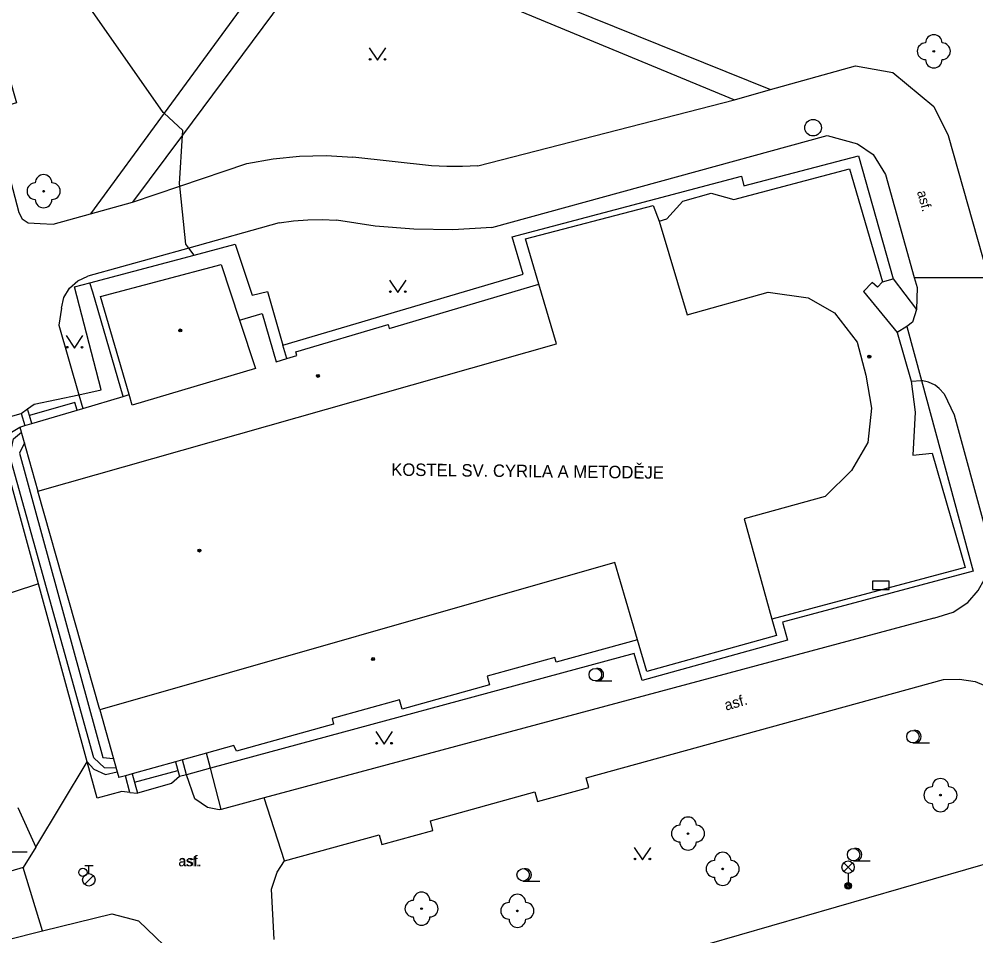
# Model space of a CAD drawing. Extents: x -596229 to -595156, y -1161237 to -1159376.
# Drawn here: x -595355.2 to -595297.5, y -1160695.3 to -1160640 of the extents above; entities that cross this region are included whole.
import ezdxf

# ---------------------------------------------------------------- set-up
doc = ezdxf.new("R2010")
doc.units = 0
for name, color, linetype in [('Level 22', 7, 'Continuous'), ('Level 24', 7, 'Continuous'), ('Level 27', 7, 'Continuous'), ('Level 28', 7, 'Continuous'), ('Level 33', 7, 'Continuous'), ('Level 36', 7, 'Continuous'), ('Level 39', 7, 'Continuous'), ('Specificka linie pasportu komunikaci', 7, 'Continuous'), ('TM - budovy zdene_ betonove - VP', 7, 'Continuous'), ('TM - chodniky - VP', 7, 'Continuous'), ('TM - komunikace - VP', 7, 'Continuous'), ('TM - popis objektu', 7, 'Continuous'), ('TM - popis povrchu', 7, 'Continuous'), ('TM - rozhrani mezi zpev. plochami mezi sebou - VP', 7, 'Continuous'), ('TM - rozhrani ploch obecne - VP', 7, 'Continuous'), ('TM - schody - VP', 7, 'Continuous')]:
    doc.layers.add(name, color=color, linetype=linetype)

msp = doc.modelspace()

# ---------------------------------------------------------------- linework, layer by layer
at = {"layer": 'Level 22'}
for centre in [(-595300.07, -1160641.96), (-595353.75, -1160650.4), (-595299.67, -1160686.83), (-595314.89, -1160689.15), (-595312.8, -1160691.28), (-595330.96, -1160693.68), (-595325.18, -1160693.81)]:
    msp.add_circle(centre, 0.05, dxfattribs=at)
for centre, start, end in [((-595300.07, -1160641.46), 0, 180), ((-595300.57, -1160641.96), 90, 270), ((-595299.57, -1160641.96), 270, 90), ((-595300.07, -1160642.46), 180, 0), ((-595353.75, -1160649.9), 0, 180), ((-595354.25, -1160650.4), 90, 270), ((-595353.25, -1160650.4), 270, 90), ((-595353.75, -1160650.9), 180, 0), ((-595299.67, -1160686.33), 0, 180), ((-595300.17, -1160686.83), 90, 270), ((-595299.17, -1160686.83), 270, 90), ((-595299.67, -1160687.33), 180, 0), ((-595314.89, -1160688.65), 0, 180), ((-595315.39, -1160689.15), 90, 270), ((-595314.39, -1160689.15), 270, 90), ((-595314.89, -1160689.65), 180, 0), ((-595312.8, -1160690.78), 0, 180), ((-595313.3, -1160691.28), 90, 270), ((-595312.3, -1160691.28), 270, 90), ((-595312.8, -1160691.78), 180, 0), ((-595330.96, -1160693.18), 0, 180), ((-595331.46, -1160693.68), 90, 270), ((-595330.46, -1160693.68), 270, 90), ((-595325.68, -1160693.81), 90, 270), ((-595325.18, -1160693.31), 0, 180), ((-595324.68, -1160693.81), 270, 90), ((-595330.96, -1160694.18), 180, 0), ((-595325.18, -1160694.31), 180, 0)]:
    msp.add_arc(centre, 0.5, start, end, dxfattribs=at)
at = {"layer": 'Level 24'}
msp.add_lwpolyline([(-595303.768, -1160674.429), (-595302.768, -1160674.429), (-595302.768, -1160673.929), (-595303.768, -1160673.929)], close=True, dxfattribs=at)
at = {"layer": 'Level 27'}
msp.add_circle((-595307.35, -1160646.57), 0.5, dxfattribs=at)
at = {"layer": 'Level 28'}
for p, q in [((-595351.27, -1160691.065), (-595350.77, -1160691.065)), ((-595351.02, -1160691.565), (-595351.02, -1160691.065)), ((-595351.278, -1160692.212), (-595350.748, -1160691.682))]:
    msp.add_line(p, q, dxfattribs=at)
for centre, radius in [((-595351.38, -1160691.49), 0.25), ((-595351.02, -1160691.94), 0.375)]:
    msp.add_circle(centre, radius, dxfattribs=at)
at = {"layer": 'Level 33'}
for p, q in [((-595305.505, -1160691.44), (-595304.975, -1160690.91)), ((-595305.505, -1160690.91), (-595304.975, -1160691.44)), ((-595305.24, -1160691.55), (-595305.24, -1160692.3))]:
    msp.add_line(p, q, dxfattribs=at)
for centre, radius in [((-595305.24, -1160691.175), 0.375), ((-595305.24, -1160692.3), 0.2), ((-595305.24, -1160692.3), 0.145), ((-595305.24, -1160692.3), 0.0876)]:
    msp.add_circle(centre, radius, dxfattribs=at)
at = {"layer": 'Level 36'}
for p, q in [((-595320.48, -1160679.935), (-595319.48, -1160679.935)), ((-595301.33, -1160683.675), (-595300.33, -1160683.675)), ((-595355.75, -1160690.245), (-595354.75, -1160690.245)), ((-595304.91, -1160690.795), (-595303.91, -1160690.795)), ((-595324.83, -1160692.015), (-595323.83, -1160692.015))]:
    msp.add_line(p, q, dxfattribs=at)
for points in [[(-595334.11, -1160641.75), (-595333.61, -1160642.5), (-595333.11, -1160641.75)], [(-595332.89, -1160655.76), (-595332.39, -1160656.51), (-595331.89, -1160655.76)], [(-595352.38, -1160659.11), (-595351.88, -1160659.86), (-595351.38, -1160659.11)], [(-595333.72, -1160683), (-595333.22, -1160683.75), (-595332.72, -1160683)], [(-595318.14, -1160689.98), (-595317.64, -1160690.73), (-595317.14, -1160689.98)]]:
    msp.add_lwpolyline(points, dxfattribs=at)
for centre, radius in [((-595334.06, -1160642.45), 0.05), ((-595333.161, -1160642.45), 0.05), ((-595332.84, -1160656.46), 0.05), ((-595331.941, -1160656.46), 0.05), ((-595352.33, -1160659.81), 0.05), ((-595351.431, -1160659.81), 0.05), ((-595320.48, -1160679.56), 0.375), ((-595301.33, -1160683.3), 0.375), ((-595333.67, -1160683.7), 0.05), ((-595332.771, -1160683.7), 0.05), ((-595304.91, -1160690.42), 0.375), ((-595318.09, -1160690.68), 0.05), ((-595317.191, -1160690.68), 0.05), ((-595324.83, -1160691.64), 0.375)]:
    msp.add_circle(centre, radius, dxfattribs=at)
for centre in [(-595320.355, -1160679.56), (-595301.205, -1160683.3), (-595304.785, -1160690.42), (-595324.705, -1160691.64)]:
    msp.add_arc(centre, 0.375, 260.40593, 99.59407, dxfattribs=at)
at = {"layer": 'Level 39'}
for centre, radius in [((-595345.51, -1160658.8), 0.09), ((-595345.51, -1160658.8), 0.0398), ((-595303.96, -1160660.38), 0.09), ((-595303.96, -1160660.38), 0.0398), ((-595337.21, -1160661.54), 0.09), ((-595337.21, -1160661.54), 0.0398), ((-595344.35, -1160672.08), 0.09), ((-595344.35, -1160672.08), 0.0398), ((-595333.88, -1160678.62), 0.09), ((-595333.88, -1160678.62), 0.0398)]:
    msp.add_circle(centre, radius, dxfattribs=at)
at = {"layer": 'Specificka linie pasportu komunikaci'}
for points in [[(-595346.48, -1160645.69), (-595346.53, -1160645.65), (-595354.75, -1160633.9)], [(-595345.35, -1160646.73), (-595346.48, -1160645.69)], [(-595345.55, -1160649.95), (-595345.37, -1160647.01)], [(-595345.37, -1160647.01), (-595345.35, -1160646.73)], [(-595345.54, -1160650.1), (-595345.55, -1160649.95)], [(-595345.17, -1160653.59), (-595345.52, -1160650.27), (-595345.54, -1160650.1)], [(-595344.99, -1160653.83), (-595345.17, -1160653.59)], [(-595344.68, -1160654.25), (-595344.99, -1160653.83)], [(-595303.17, -1160655.87), (-595302.52, -1160655.68)], [(-595301.25, -1160655.61), (-595296.74, -1160655.61)], [(-595339.08, -1160660.499), (-595339.32, -1160659.68)], [(-595354.06, -1160674.09), (-595358.73, -1160675.62)], [(-595343.68, -1160685.21), (-595343.92, -1160684.29)], [(-595354.22, -1160689.96), (-595351.12, -1160684.83)], [(-595351.12, -1160684.83), (-595350.73, -1160685.26), (-595350.02, -1160685.59), (-595349.31, -1160685.42)], [(-595343.05, -1160687.69), (-595343.68, -1160685.21)], [(-595339.22, -1160690.8), (-595340.45, -1160686.99)], [(-595353.82, -1160695.02), (-595354.99, -1160691.2)]]:
    msp.add_lwpolyline(points, dxfattribs=at)
at = {"layer": 'TM - budovy zdene_ betonove - VP'}
for points in [[(-595312.13, -1160650.9), (-595305.15, -1160649.05)], [(-595305.15, -1160649.05), (-595303.17, -1160655.87)], [(-595315.21, -1160651), (-595313.5, -1160650.51)], [(-595313.5, -1160650.51), (-595312.13, -1160650.9)], [(-595324.7, -1160653.27), (-595316.99, -1160651.26), (-595316.64, -1160652.21)], [(-595316.16, -1160652.07), (-595315.21, -1160651)], [(-595316.64, -1160652.21), (-595316.16, -1160652.07)], [(-595316.64, -1160652.21), (-595314.94, -1160657.85)], [(-595323.89, -1160656.01), (-595324.7, -1160653.27)], [(-595350.31, -1160656.76), (-595343.04, -1160654.82)], [(-595343.04, -1160654.82), (-595341.94, -1160658.17)], [(-595303.17, -1160655.87), (-595303.46, -1160656.19)], [(-595332.91, -1160658.68), (-595323.89, -1160656.01)], [(-595322.83, -1160659.6), (-595323.89, -1160656.01)], [(-595303.79, -1160655.91), (-595304.32, -1160656.45)], [(-595304.32, -1160656.45), (-595302.29, -1160658.92)], [(-595303.46, -1160656.19), (-595303.79, -1160655.91)], [(-595348.6, -1160662.67), (-595350.31, -1160656.76)], [(-595314.94, -1160657.85), (-595310.05, -1160656.49)], [(-595310.05, -1160656.49), (-595307.65, -1160656.84)], [(-595307.65, -1160656.84), (-595306.05, -1160657.74)], [(-595341.94, -1160658.17), (-595340.57, -1160657.78)], [(-595341.94, -1160658.17), (-595340.98, -1160661.1)], [(-595340.57, -1160657.78), (-595339.73, -1160660.69)], [(-595306.05, -1160657.74), (-595304.7, -1160659.5)], [(-595338.54, -1160660.08), (-595332.98, -1160658.44)], [(-595332.98, -1160658.44), (-595332.91, -1160658.68)], [(-595302.29, -1160658.92), (-595301.44, -1160661.85)], [(-595354.09, -1160668.49), (-595322.83, -1160659.6)], [(-595304.7, -1160659.5), (-595304.17, -1160661.49)], [(-595339.08, -1160660.5), (-595338.47, -1160660.32)], [(-595338.47, -1160660.32), (-595338.54, -1160660.08)], [(-595339.73, -1160660.69), (-595339.08, -1160660.5)], [(-595340.98, -1160661.1), (-595348.41, -1160663.31)], [(-595304.17, -1160661.49), (-595303.82, -1160663.49)], [(-595301.44, -1160661.85), (-595301.2, -1160663.72)], [(-595351.39, -1160663.5), (-595348.96, -1160662.78)], [(-595348.96, -1160662.78), (-595348.6, -1160662.67)], [(-595348.41, -1160663.31), (-595348.6, -1160662.67)], [(-595354.46, -1160664.42), (-595351.72, -1160663.6)], [(-595351.72, -1160663.6), (-595351.39, -1160663.5)], [(-595303.82, -1160663.49), (-595304.05, -1160665.55)], [(-595301.2, -1160663.72), (-595301.33, -1160666.32)], [(-595354.88, -1160664.54), (-595354.46, -1160664.42)], [(-595355.18, -1160664.63), (-595354.88, -1160664.54)], [(-595355.18, -1160664.63), (-595354.09, -1160668.49)], [(-595304.05, -1160665.55), (-595305.03, -1160667.25)], [(-595301.33, -1160666.32), (-595300.18, -1160666.2)], [(-595300.18, -1160666.2), (-595298.18, -1160673.09)], [(-595305.03, -1160667.25), (-595306.62, -1160668.81)], [(-595350.36, -1160681.69), (-595354.09, -1160668.49)], [(-595306.62, -1160668.81), (-595311.51, -1160670.17)], [(-595311.51, -1160670.17), (-595309.83, -1160676.21)], [(-595319.3, -1160672.79), (-595350.36, -1160681.69)], [(-595317.94, -1160677.46), (-595319.3, -1160672.79)], [(-595298.18, -1160673.09), (-595309.83, -1160676.21)], [(-595309.83, -1160676.21), (-595309.56, -1160677.2)], [(-595309.56, -1160677.2), (-595317.38, -1160679.38)], [(-595317.94, -1160677.46), (-595322.84, -1160678.81)], [(-595317.38, -1160679.38), (-595317.94, -1160677.46)], [(-595322.92, -1160678.53), (-595327, -1160679.65)], [(-595322.84, -1160678.81), (-595322.92, -1160678.53)], [(-595327, -1160679.65), (-595326.86, -1160680.17)], [(-595326.86, -1160680.17), (-595332.13, -1160681.64)], [(-595332.28, -1160681.09), (-595336.35, -1160682.21)], [(-595332.13, -1160681.64), (-595332.28, -1160681.09)], [(-595350.36, -1160681.69), (-595349.31, -1160685.42)], [(-595336.35, -1160682.21), (-595336.26, -1160682.55)], [(-595336.26, -1160682.55), (-595342.11, -1160684.18)], [(-595342.28, -1160683.83), (-595343.92, -1160684.29)], [(-595342.11, -1160684.18), (-595342.28, -1160683.83)], [(-595345.38, -1160684.7), (-595345.8, -1160684.82)], [(-595343.92, -1160684.29), (-595345.38, -1160684.7)], [(-595345.8, -1160684.82), (-595348.41, -1160685.55)], [(-595349.31, -1160685.42), (-595349.21, -1160685.77)], [(-595348.82, -1160685.66), (-595349.21, -1160685.77)], [(-595348.41, -1160685.55), (-595348.82, -1160685.66)]]:
    msp.add_lwpolyline(points, dxfattribs=at)
at = {"layer": 'TM - chodniky - VP'}
for points in [[(-595335.61, -1160633.89), (-595309.91, -1160644.27)], [(-595337.98, -1160634.07), (-595346.48, -1160645.69)], [(-595336.32, -1160634.84), (-595345.37, -1160647.01)], [(-595336.32, -1160634.84), (-595312.08, -1160644.88)], [(-595356.3, -1160641.81), (-595355.39, -1160645.06), (-595356.87, -1160645.51), (-595355.24, -1160651.68), (-595355.05, -1160652.06), (-595354.69, -1160652.3), (-595353.95, -1160652.35), (-595353.17, -1160652.39), (-595350.93, -1160651.77)], [(-595309.91, -1160644.27), (-595304.8, -1160642.84), (-595302.55, -1160643.23), (-595300.07, -1160645.3), (-595299.2, -1160647.03), (-595296.83, -1160655.42), (-595296.74, -1160655.61)], [(-595327.57, -1160648.87), (-595312.08, -1160644.88)], [(-595346.48, -1160645.69), (-595350.93, -1160651.77)], [(-595345.37, -1160647.01), (-595348.38, -1160651.06)], [(-595326.72, -1160652.58), (-595306.5, -1160647.03), (-595304.68, -1160647.55)], [(-595304.68, -1160647.55), (-595303.72, -1160648.18), (-595302.98, -1160649.39), (-595301.25, -1160655.61)], [(-595339.91, -1160648.45), (-595338.32, -1160648.29)], [(-595338.32, -1160648.29), (-595336.71, -1160648.25), (-595335.11, -1160648.34)], [(-595330.36, -1160648.86), (-595335.11, -1160648.34)], [(-595345.54, -1160650.1), (-595341.5, -1160648.73)], [(-595341.5, -1160648.73), (-595339.91, -1160648.45)], [(-595327.57, -1160648.87), (-595328.5, -1160648.91), (-595329.43, -1160648.91), (-595330.36, -1160648.86)], [(-595348.38, -1160651.06), (-595345.54, -1160650.1)], [(-595339.54, -1160652.31), (-595344.99, -1160653.83)], [(-595339.54, -1160652.31), (-595338.68, -1160652.19), (-595337.82, -1160652.12), (-595336.95, -1160652.11), (-595336.08, -1160652.15)], [(-595326.72, -1160652.58), (-595329.07, -1160652.73), (-595331.42, -1160652.7), (-595333.76, -1160652.51), (-595336.08, -1160652.15)], [(-595344.99, -1160653.83), (-595351.08, -1160655.53)], [(-595352.68, -1160657.46), (-595352.53, -1160656.82), (-595352.18, -1160656.25), (-595351.68, -1160655.8), (-595351.08, -1160655.53)], [(-595301.25, -1160655.61), (-595301.08, -1160656.21), (-595301.11, -1160657.53)], [(-595352.68, -1160657.46), (-595352.84, -1160658.49)], [(-595301.11, -1160657.53), (-595301.36, -1160658.3)], [(-595352.84, -1160658.49), (-595351.63, -1160662.68)], [(-595301.7, -1160658.57), (-595302.29, -1160658.92)], [(-595301.36, -1160658.3), (-595301.7, -1160658.57)], [(-595301.44, -1160661.85), (-595300.82, -1160661.82)], [(-595299.44, -1160662.62), (-595299.74, -1160662.31), (-595299.99, -1160662.11), (-595300.39, -1160661.92), (-595300.82, -1160661.82)], [(-595354.32, -1160663.25), (-595351.63, -1160662.68)], [(-595299.44, -1160662.62), (-595298.85, -1160663.88), (-595296.96, -1160670.83)], [(-595354.72, -1160663.53), (-595354.32, -1160663.25)], [(-595356.76, -1160664.28), (-595355.1, -1160663.8)], [(-595355.1, -1160663.8), (-595354.72, -1160663.53)], [(-595354.06, -1160674.09), (-595356.76, -1160664.28)], [(-595300.07, -1160676.15), (-595298.9, -1160675.79), (-595298.01, -1160675.21), (-595297.4, -1160674.49), (-595297.02, -1160673.8), (-595296.85, -1160672.91), (-595296.78, -1160671.99), (-595296.88, -1160671.14)], [(-595351.12, -1160684.83), (-595354.06, -1160674.09)], [(-595300.07, -1160676.15), (-595340.45, -1160686.99)], [(-595339.22, -1160690.8), (-595333.51, -1160689.23), (-595333.35, -1160689.8), (-595330.27, -1160688.96), (-595330.42, -1160688.38), (-595324.12, -1160686.64), (-595323.96, -1160687.22), (-595320.87, -1160686.37), (-595321.03, -1160685.79), (-595299.48, -1160679.86)], [(-595299.48, -1160679.86), (-595298.53, -1160679.83), (-595297.57, -1160679.97), (-595296.68, -1160680.35), (-595295.65, -1160681.07), (-595294.76, -1160681.99), (-595294.18, -1160682.81), (-595293.96, -1160683.42)], [(-595345.13, -1160685.6), (-595345.38, -1160684.7)], [(-595350.51, -1160687.01), (-595351.12, -1160684.83)], [(-595348.54, -1160686.67), (-595348.82, -1160685.66)], [(-595343.05, -1160687.69), (-595343.17, -1160687.72), (-595343.86, -1160687.57), (-595344.63, -1160687.05), (-595345.13, -1160685.6)], [(-595349.03, -1160686.61), (-595350.51, -1160687.01)], [(-595348.54, -1160686.67), (-595349.03, -1160686.61)], [(-595340.45, -1160686.99), (-595343.05, -1160687.69)], [(-595355.3, -1160687.58), (-595354.22, -1160689.96)], [(-595354.22, -1160689.96), (-595354.99, -1160691.2)], [(-595339.66, -1160691.48), (-595339.22, -1160690.8)], [(-595354.99, -1160691.2), (-595357.97, -1160692.08)], [(-595339.85, -1160695.53), (-595340, -1160692.5), (-595339.66, -1160691.48)], [(-595353.82, -1160695.02), (-595349.64, -1160694), (-595348.03, -1160694.42), (-595345.47, -1160696.86)], [(-595358.14, -1160696.11), (-595353.82, -1160695.02)]]:
    msp.add_lwpolyline(points, dxfattribs=at)
at = {"layer": 'TM - komunikace - VP'}
msp.add_lwpolyline([(-595329.58, -1160699.69), (-595315.68, -1160696.38), (-595292.3, -1160689.63)], dxfattribs=at)
at = {"layer": 'TM - rozhrani mezi zpev. plochami mezi sebou - VP'}
msp.add_lwpolyline([(-595312.08, -1160644.88), (-595309.91, -1160644.27)], dxfattribs=at)
at = {"layer": 'TM - rozhrani ploch obecne - VP'}
for points in [[(-595311.52, -1160650.07), (-595304.61, -1160648.26)], [(-595304.61, -1160648.26), (-595302.52, -1160655.68)], [(-595325.5, -1160653.16), (-595311.67, -1160649.5)], [(-595311.67, -1160649.5), (-595311.52, -1160650.07)], [(-595350.93, -1160651.77), (-595348.38, -1160651.06)], [(-595324.84, -1160655.4), (-595325.5, -1160653.16)], [(-595344.68, -1160654.25), (-595342.19, -1160653.59)], [(-595342.19, -1160653.59), (-595341.18, -1160656.67)], [(-595350.96, -1160655.92), (-595344.68, -1160654.25)], [(-595339.32, -1160659.68), (-595324.84, -1160655.4)], [(-595302.52, -1160655.68), (-595301.11, -1160657.53)], [(-595351.89, -1160656.17), (-595350.96, -1160655.92)], [(-595350.27, -1160662.39), (-595351.89, -1160656.17)], [(-595348.96, -1160662.78), (-595350.79, -1160656.49), (-595350.96, -1160655.92)], [(-595341.18, -1160656.67), (-595340.25, -1160656.45)], [(-595340.25, -1160656.45), (-595339.32, -1160659.68)], [(-595301.7, -1160658.57), (-595300.82, -1160661.82)], [(-595300.82, -1160661.82), (-595297.7, -1160673.32)], [(-595351.63, -1160662.68), (-595350.27, -1160662.39)], [(-595351.63, -1160662.68), (-595351.39, -1160663.5)], [(-595351.72, -1160663.6), (-595351.86, -1160663.14), (-595354.6, -1160663.94)], [(-595355.1, -1160663.8), (-595354.88, -1160664.54)], [(-595354.6, -1160663.94), (-595354.72, -1160663.53)], [(-595354.46, -1160664.42), (-595354.6, -1160663.94)], [(-595297.7, -1160673.32), (-595309.19, -1160676.39)], [(-595309.19, -1160676.39), (-595308.9, -1160677.48)], [(-595308.9, -1160677.48), (-595317.65, -1160679.92)], [(-595318.14, -1160678.29), (-595343.68, -1160685.21)], [(-595317.65, -1160679.92), (-595318.14, -1160678.29)], [(-595345.8, -1160684.82), (-595345.55, -1160685.71)], [(-595343.68, -1160685.21), (-595345.13, -1160685.6)], [(-595348.41, -1160685.55), (-595348.08, -1160686.72)], [(-595345.55, -1160685.71), (-595346.03, -1160686.12)], [(-595345.13, -1160685.6), (-595345.55, -1160685.71)], [(-595346.03, -1160686.12), (-595348.08, -1160686.72)], [(-595348.54, -1160686.67), (-595348.08, -1160686.72)]]:
    msp.add_lwpolyline(points, dxfattribs=at)
at = {"layer": 'TM - schody - VP'}
for points in [[(-595356.22, -1160666.25), (-595356.05, -1160665.42), (-595355.79, -1160664.99), (-595355.18, -1160664.63)], [(-595349.37, -1160685.2), (-595350.08, -1160685.18), (-595350.72, -1160684.59), (-595355.79, -1160666.39), (-595355.57, -1160665.34), (-595355.09, -1160664.94)], [(-595354.91, -1160665.57), (-595355.2, -1160666.2), (-595350.17, -1160684.56), (-595349.53, -1160684.62)], [(-595351.12, -1160684.83), (-595350.73, -1160685.26), (-595350.02, -1160685.59), (-595349.31, -1160685.42)], [(-595348.27, -1160686.05), (-595345.65, -1160685.34)]]:
    msp.add_lwpolyline(points, dxfattribs=at)

# ---------------------------------------------------------------- texts
at = {"layer": 'TM - popis objektu'}
msp.add_text('KOSTEL SV. CYRILA A METODĚJE', height=0.75, rotation=359.34, dxfattribs=at).set_placement((-595332.79, -1160667.56))
at = {"layer": 'TM - popis povrchu'}
for height, rotation, p in [(0.6, 285.47492, (-595301.09, -1160650.44)), (0.65, 16.14434, (-595312.6, -1160681.74))]:
    msp.add_text('asf.', height=height, rotation=rotation, dxfattribs=at).set_placement(p)
for height in [0.6, 0.65]:
    msp.add_text('asf.', height=height, dxfattribs=at).set_placement((-595345.62, -1160691.12))

doc.saveas('drawing.dxf')
